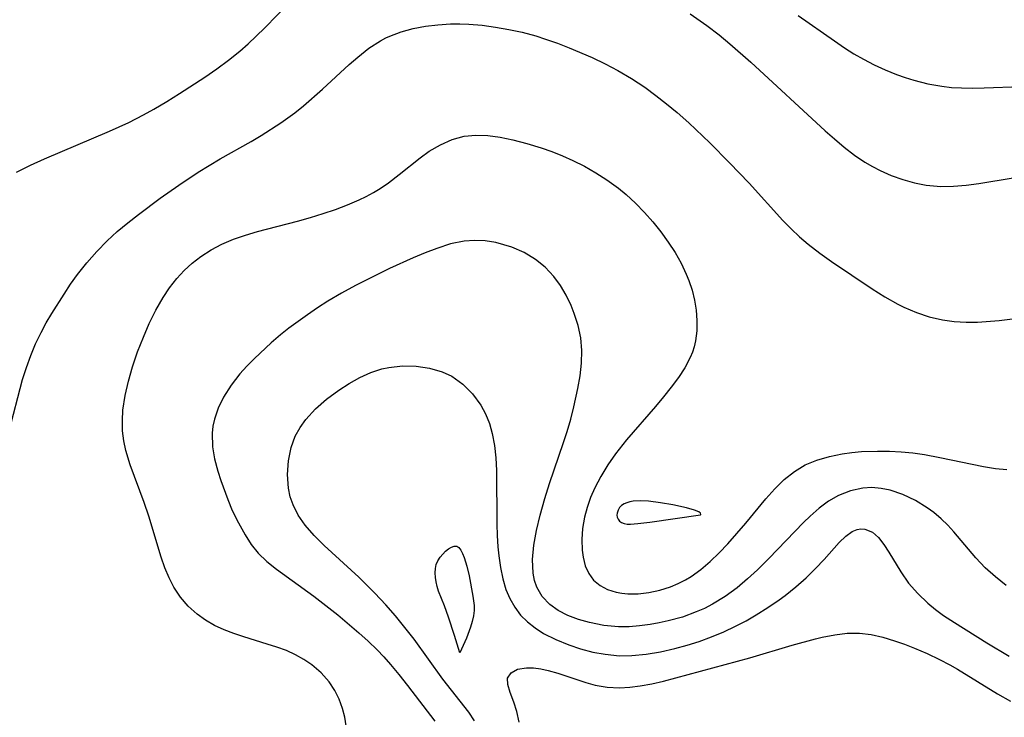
# Model space of a CAD drawing. Header units: metres. Extents: x 1073367 to 1082519, y 1569854 to 1574957.
# Tile 962 of 1056: x 1079564 to 1079686, y 1573628 to 1573715. Entities that reach past the tile are written whole.
import ezdxf

# ---------------------------------------------------------------- set-up
doc = ezdxf.new("R2010")
doc.units = ezdxf.units.M
doc.layers.add('CGG_CurvaNivelLidar_v1', color=253, linetype='Continuous', lineweight=30)

msp = doc.modelspace()

# ---------------------------------------------------------------- linework, layer by layer
at = {"layer": 'CGG_CurvaNivelLidar_v1'}
for p, q in [((1079594.1492, 1573713.9256, 72.5), (1079597.3931, 1573717.2501, 72.5)), ((1079647.221, 1573715.7183, 72.5), (1079649.2895, 1573714.2676, 72.5)), ((1079660.6743, 1573715.5219, 73), (1079665.2016, 1573712.3598, 73)), ((1079592.1264, 1573711.9997, 72.5), (1079594.1492, 1573713.9256, 72.5)), ((1079609.7802, 1573712.9631, 72), (1079611.2036, 1573713.498, 72)), ((1079611.2036, 1573713.498, 72), (1079612.6852, 1573713.8995, 72)), ((1079612.6852, 1573713.8995, 72), (1079614.2108, 1573714.1879, 72)), ((1079614.2108, 1573714.1879, 72), (1079615.769, 1573714.3762, 72)), ((1079615.769, 1573714.3762, 72), (1079617.3503, 1573714.4704, 72)), ((1079617.3503, 1573714.4704, 72), (1079618.5062, 1573714.4801, 72)), ((1079618.5062, 1573714.4801, 72), (1079619.6405, 1573714.4419, 72)), ((1079619.6405, 1573714.4419, 72), (1079621.2997, 1573714.3066, 72)), ((1079621.2997, 1573714.3066, 72), (1079622.9594, 1573714.0888, 72)), ((1079622.9594, 1573714.0888, 72), (1079624.6148, 1573713.7972, 72)), ((1079624.6148, 1573713.7972, 72), (1079626.2609, 1573713.4346, 72)), ((1079626.2609, 1573713.4346, 72), (1079627.9969, 1573712.9676, 72)), ((1079649.2895, 1573714.2676, 72.5), (1079650.8294, 1573713.0993, 72.5)), ((1079607.1618, 1573711.4328, 72), (1079608.6238, 1573712.3812, 72)), ((1079608.6238, 1573712.3812, 72), (1079609.2909, 1573712.7354, 72)), ((1079609.2909, 1573712.7354, 72), (1079609.7802, 1573712.9631, 72)), ((1079627.9969, 1573712.9676, 72), (1079629.1926, 1573712.5914, 72)), ((1079629.1926, 1573712.5914, 72), (1079630.6634, 1573712.0721, 72)), ((1079630.6634, 1573712.0721, 72), (1079632.1188, 1573711.5062, 72)), ((1079650.8294, 1573713.0993, 72.5), (1079652.1693, 1573712.0042, 72.5)), ((1079665.2016, 1573712.3598, 73), (1079666.4782, 1573711.4974, 73)), ((1079589.6748, 1573709.9441, 72.5), (1079591.0777, 1573711.0814, 72.5)), ((1079591.0777, 1573711.0814, 72.5), (1079592.1264, 1573711.9997, 72.5)), ((1079605.7671, 1573710.3408, 72), (1079607.1618, 1573711.4328, 72)), ((1079632.1188, 1573711.5062, 72), (1079634.9864, 1573710.2698, 72)), ((1079652.1693, 1573712.0042, 72.5), (1079654.7767, 1573709.7168, 72.5)), ((1079666.4782, 1573711.4974, 73), (1079667.6463, 1573710.7566, 73)), ((1079588.2276, 1573708.8665, 72.5), (1079589.6748, 1573709.9441, 72.5)), ((1079604.7054, 1573709.4195, 72), (1079605.7671, 1573710.3408, 72)), ((1079634.9864, 1573710.2698, 72), (1079636.6165, 1573709.4994, 72)), ((1079654.7767, 1573709.7168, 72.5), (1079664.0566, 1573701.1413, 72.5)), ((1079667.6463, 1573710.7566, 73), (1079668.8372, 1573710.0626, 73)), ((1079668.8372, 1573710.0626, 73), (1079670.1764, 1573709.3653, 73)), ((1079586.7041, 1573707.8182, 72.5), (1079588.2276, 1573708.8665, 72.5)), ((1079601.3654, 1573706.3321, 72), (1079604.7054, 1573709.4195, 72)), ((1079636.6165, 1573709.4994, 72), (1079638.2132, 1573708.6688, 72)), ((1079638.2132, 1573708.6688, 72), (1079639.9118, 1573707.6643, 72)), ((1079670.1764, 1573709.3653, 73), (1079671.5445, 1573708.7357, 73)), ((1079671.5445, 1573708.7357, 73), (1079672.9374, 1573708.1729, 73)), ((1079583.5707, 1573705.7877, 72.5), (1079586.7041, 1573707.8182, 72.5)), ((1079639.9118, 1573707.6643, 72), (1079641.5579, 1573706.5697, 72)), ((1079672.9374, 1573708.1729, 73), (1079674.0108, 1573707.7913, 73)), ((1079674.0108, 1573707.7913, 73), (1079675.0955, 1573707.4513, 73)), ((1079675.0955, 1573707.4513, 73), (1079676.8417, 1573707.004, 73)), ((1079599.0066, 1573704.2521, 72), (1079601.3654, 1573706.3321, 72)), ((1079641.5579, 1573706.5697, 72), (1079642.9325, 1573705.567, 72)), ((1079676.8417, 1573707.004, 73), (1079678.6133, 1573706.6902, 73)), ((1079678.6133, 1573706.6902, 73), (1079679.8208, 1573706.5645, 73)), ((1079679.8208, 1573706.5645, 73), (1079681.038, 1573706.4982, 73)), ((1079681.038, 1573706.4982, 73), (1079682.4468, 1573706.4783, 73)), ((1079682.4468, 1573706.4783, 73), (1079683.8639, 1573706.5001, 73)), ((1079683.8639, 1573706.5001, 73), (1079688.5, 1573706.6604, 73)), ((1079580.35, 1573703.8354, 72.5), (1079581.9712, 1573704.793, 72.5)), ((1079581.9712, 1573704.793, 72.5), (1079583.5707, 1573705.7877, 72.5)), ((1079642.9325, 1573705.567, 72), (1079644.2747, 1573704.516, 72)), ((1079579.0723, 1573703.1283, 72.5), (1079580.35, 1573703.8354, 72.5)), ((1079597.9234, 1573703.3852, 72), (1079599.0066, 1573704.2521, 72)), ((1079644.2747, 1573704.516, 72), (1079645.5872, 1573703.4233, 72)), ((1079577.2327, 1573702.1929, 72.5), (1079579.0723, 1573703.1283, 72.5)), ((1079596.1869, 1573702.1294, 72), (1079597.9234, 1573703.3852, 72)), ((1079645.5872, 1573703.4233, 72), (1079647.064, 1573702.1193, 72)), ((1079566.7221, 1573697.6489, 72.5), (1079574.829, 1573701.098, 72.5)), ((1079574.829, 1573701.098, 72.5), (1079577.2327, 1573702.1929, 72.5)), ((1079593.7365, 1573700.5461, 72), (1079596.1869, 1573702.1294, 72)), ((1079647.064, 1573702.1193, 72), (1079649.6741, 1573699.6451, 72)), ((1079664.0566, 1573701.1413, 72.5), (1079665.1956, 1573700.1302, 72.5)), ((1079588.6328, 1573697.65, 72), (1079592.4799, 1573699.8008, 72)), ((1079592.4799, 1573699.8008, 72), (1079593.7365, 1573700.5461, 72)), ((1079616.0804, 1573699.4073, 71.5), (1079617.5295, 1573700.0534, 71.5)), ((1079617.5295, 1573700.0534, 71.5), (1079619.0323, 1573700.4712, 71.5)), ((1079619.0323, 1573700.4712, 71.5), (1079620.4849, 1573700.616, 71.5)), ((1079620.4849, 1573700.616, 71.5), (1079621.9973, 1573700.5563, 71.5)), ((1079621.9973, 1573700.5563, 71.5), (1079623.5404, 1573700.3411, 71.5)), ((1079623.5404, 1573700.3411, 71.5), (1079625.1082, 1573700.0138, 71.5)), ((1079625.1082, 1573700.0138, 71.5), (1079626.8682, 1573699.5571, 71.5)), ((1079665.1956, 1573700.1302, 72.5), (1079666.4309, 1573699.0919, 72.5)), ((1079613.5561, 1573697.7926, 71.5), (1079614.6836, 1573698.5858, 71.5)), ((1079614.6836, 1573698.5858, 71.5), (1079616.0804, 1573699.4073, 71.5)), ((1079626.8682, 1573699.5571, 71.5), (1079628.6365, 1573699.014, 71.5)), ((1079628.6365, 1573699.014, 71.5), (1079629.967, 1573698.5471, 71.5)), ((1079629.967, 1573698.5471, 71.5), (1079631.2865, 1573698.0285, 71.5)), ((1079649.6741, 1573699.6451, 72), (1079652.1341, 1573697.1622, 72)), ((1079666.4309, 1573699.0919, 72.5), (1079667.6969, 1573698.1155, 72.5)), ((1079564.9636, 1573696.849, 72.5), (1079566.7221, 1573697.6489, 72.5)), ((1079585.8828, 1573695.9919, 72), (1079588.6328, 1573697.65, 72)), ((1079610.9509, 1573695.7044, 71.5), (1079613.5561, 1573697.7926, 71.5)), ((1079631.2865, 1573698.0285, 71.5), (1079632.5877, 1573697.4526, 71.5)), ((1079632.5877, 1573697.4526, 71.5), (1079634.0384, 1573696.7208, 71.5)), ((1079667.6969, 1573698.1155, 72.5), (1079669.0064, 1573697.2251, 72.5)), ((1079563.2148, 1573695.9845, 72.5), (1079564.9636, 1573696.849, 72.5)), ((1079634.0384, 1573696.7208, 71.5), (1079635.4518, 1573695.9135, 71.5)), ((1079652.1341, 1573697.1622, 72), (1079654.5693, 1573694.5941, 72)), ((1079669.0064, 1573697.2251, 72.5), (1079669.9361, 1573696.6771, 72.5)), ((1079669.9361, 1573696.6771, 72.5), (1079670.8905, 1573696.1826, 72.5)), ((1079670.8905, 1573696.1826, 72.5), (1079672.2848, 1573695.5712, 72.5)), ((1079583.4494, 1573694.3766, 72), (1079585.8828, 1573695.9919, 72)), ((1079609.6094, 1573694.671, 71.5), (1079610.9509, 1573695.7044, 71.5)), ((1079635.4518, 1573695.9135, 71.5), (1079636.8228, 1573695.0353, 71.5)), ((1079636.8228, 1573695.0353, 71.5), (1079638.2706, 1573693.9844, 71.5)), ((1079672.2848, 1573695.5712, 72.5), (1079673.7147, 1573695.0652, 72.5)), ((1079673.7147, 1573695.0652, 72.5), (1079675.1725, 1573694.666, 72.5)), ((1079683.2062, 1573694.5845, 72.5), (1079687.4737, 1573695.2845, 72.5)), ((1079581.1458, 1573692.7475, 72), (1079583.4494, 1573694.3766, 72)), ((1079607.7199, 1573693.4411, 71.5), (1079608.5825, 1573693.9665, 71.5)), ((1079608.5825, 1573693.9665, 71.5), (1079609.6094, 1573694.671, 71.5)), ((1079638.2706, 1573693.9844, 71.5), (1079639.2393, 1573693.1863, 71.5)), ((1079654.5693, 1573694.5941, 72), (1079658.7926, 1573689.9743, 72)), ((1079675.1725, 1573694.666, 72.5), (1079676.6522, 1573694.3818, 72.5)), ((1079676.6522, 1573694.3818, 72.5), (1079678.4568, 1573694.2118, 72.5)), ((1079678.4568, 1573694.2118, 72.5), (1079680.0523, 1573694.2316, 72.5)), ((1079680.0523, 1573694.2316, 72.5), (1079681.6239, 1573694.3697, 72.5)), ((1079681.6239, 1573694.3697, 72.5), (1079683.2062, 1573694.5845, 72.5)), ((1079578.4372, 1573690.7215, 72), (1079581.1458, 1573692.7475, 72)), ((1079604.4822, 1573691.894, 71.5), (1079605.9342, 1573692.5204, 71.5)), ((1079605.9342, 1573692.5204, 71.5), (1079606.8395, 1573692.9626, 71.5)), ((1079606.8395, 1573692.9626, 71.5), (1079607.7199, 1573693.4411, 71.5)), ((1079639.2393, 1573693.1863, 71.5), (1079640.4087, 1573692.1074, 71.5)), ((1079601.4677, 1573690.8166, 71.5), (1079602.99, 1573691.3304, 71.5)), ((1079602.99, 1573691.3304, 71.5), (1079604.4822, 1573691.894, 71.5)), ((1079640.4087, 1573692.1074, 71.5), (1079641.5177, 1573690.9659, 71.5)), ((1079577.0965, 1573689.6617, 72), (1079578.4372, 1573690.7215, 72)), ((1079598.2599, 1573689.8755, 71.5), (1079599.8718, 1573690.3274, 71.5)), ((1079599.8718, 1573690.3274, 71.5), (1079601.4677, 1573690.8166, 71.5)), ((1079641.5177, 1573690.9659, 71.5), (1079642.569, 1573689.7729, 71.5)), ((1079658.7926, 1573689.9743, 72), (1079659.8107, 1573688.9364, 72)), ((1079575.7909, 1573688.568, 72), (1079577.0965, 1573689.6617, 72)), ((1079593.2939, 1573688.5857, 71.5), (1079598.2599, 1573689.8755, 71.5)), ((1079642.569, 1573689.7729, 71.5), (1079643.5608, 1573688.5363, 71.5)), ((1079659.8107, 1573688.9364, 72), (1079660.8604, 1573687.9381, 72)), ((1079574.5357, 1573687.4252, 72), (1079575.7909, 1573688.568, 72)), ((1079588.847, 1573687.0117, 71.5), (1079590.2811, 1573687.6199, 71.5)), ((1079590.2811, 1573687.6199, 71.5), (1079591.7687, 1573688.1349, 71.5)), ((1079591.7687, 1573688.1349, 71.5), (1079593.2939, 1573688.5857, 71.5)), ((1079643.5608, 1573688.5363, 71.5), (1079644.4977, 1573687.2459, 71.5)), ((1079660.8604, 1573687.9381, 72), (1079661.9482, 1573686.9892, 72)), ((1079573.2302, 1573686.097, 72), (1079574.5357, 1573687.4252, 72)), ((1079586.2115, 1573685.4582, 71.5), (1079587.4926, 1573686.2908, 71.5)), ((1079587.4926, 1573686.2908, 71.5), (1079588.847, 1573687.0117, 71.5)), ((1079615.6281, 1573686.4759, 71), (1079614.1729, 1573685.9154, 71)), ((1079617.3324, 1573687.0338, 71), (1079615.6281, 1573686.4759, 71)), ((1079619.0355, 1573687.3929, 71), (1079617.3324, 1573687.0338, 71)), ((1079620.3525, 1573687.4781, 71), (1079619.0355, 1573687.3929, 71)), ((1079621.6722, 1573687.4063, 71), (1079620.3525, 1573687.4781, 71)), ((1079622.983, 1573687.1954, 71), (1079621.6722, 1573687.4063, 71)), ((1079623.9945, 1573686.9413, 71), (1079622.983, 1573687.1954, 71)), ((1079624.9868, 1573686.6142, 71), (1079623.9945, 1573686.9413, 71)), ((1079626.506, 1573685.9496, 71), (1079624.9868, 1573686.6142, 71)), ((1079644.4977, 1573687.2459, 71.5), (1079645.3353, 1573685.957, 71.5)), ((1079661.9482, 1573686.9892, 72), (1079663.3679, 1573685.8795, 72)), ((1079572.002, 1573684.699, 72), (1079573.2302, 1573686.097, 72)), ((1079585.14, 1573684.6319, 71.5), (1079586.2115, 1573685.4582, 71.5)), ((1079612.7041, 1573685.2999, 71), (1079609.7444, 1573683.9545, 71)), ((1079614.1729, 1573685.9154, 71), (1079612.7041, 1573685.2999, 71)), ((1079627.9254, 1573685.0998, 71), (1079626.506, 1573685.9496, 71)), ((1079629.127, 1573684.1296, 71), (1079627.9254, 1573685.0998, 71)), ((1079645.3353, 1573685.957, 71.5), (1079646.0875, 1573684.6353, 71.5)), ((1079663.3679, 1573685.8795, 72), (1079664.8347, 1573684.833, 72)), ((1079570.8515, 1573683.2376, 72), (1079572.002, 1573684.699, 72)), ((1079584.138, 1573683.7257, 71.5), (1079585.14, 1573684.6319, 71.5)), ((1079609.7444, 1573683.9545, 71), (1079607.2384, 1573682.7334, 71)), ((1079630.2094, 1573682.9827, 71), (1079629.127, 1573684.1296, 71)), ((1079646.0875, 1573684.6353, 71.5), (1079646.7352, 1573683.2801, 71.5)), ((1079664.8347, 1573684.833, 72), (1079669.8951, 1573681.4417, 72)), ((1079569.9832, 1573682.0214, 72), (1079570.8515, 1573683.2376, 72)), ((1079582.3185, 1573681.5806, 71.5), (1079583.2158, 1573682.7382, 71.5)), ((1079583.2158, 1573682.7382, 71.5), (1079584.138, 1573683.7257, 71.5)), ((1079607.2384, 1573682.7334, 71), (1079605.4849, 1573681.8328, 71)), ((1079631.0363, 1573681.8589, 71), (1079630.2094, 1573682.9827, 71)), ((1079646.7352, 1573683.2801, 71.5), (1079647.0567, 1573682.4712, 71.5)), ((1079569.1566, 1573680.7864, 72), (1079569.9832, 1573682.0214, 72)), ((1079581.5071, 1573680.3449, 71.5), (1079582.3185, 1573681.5806, 71.5)), ((1079605.4849, 1573681.8328, 71), (1079603.7512, 1573680.8907, 71)), ((1079631.7548, 1573680.6494, 71), (1079631.0363, 1573681.8589, 71)), ((1079647.0567, 1573682.4712, 71.5), (1079647.4528, 1573681.2547, 71.5)), ((1079669.8951, 1573681.4417, 72), (1079671.4943, 1573680.434, 72)), ((1079567.6374, 1573678.3668, 72), (1079569.1566, 1573680.7864, 72)), ((1079580.6081, 1573678.7587, 71.5), (1079581.5071, 1573680.3449, 71.5)), ((1079603.7512, 1573680.8907, 71), (1079602.0511, 1573679.8921, 71)), ((1079632.3712, 1573679.3744, 71), (1079631.7548, 1573680.6494, 71)), ((1079647.4528, 1573681.2547, 71.5), (1079647.7544, 1573680.0256, 71.5)), ((1079671.4943, 1573680.434, 72), (1079673.1262, 1573679.5095, 72)), ((1079600.7612, 1573679.0675, 71), (1079599.4977, 1573678.2067, 71)), ((1079602.0511, 1573679.8921, 71), (1079600.7612, 1573679.0675, 71)), ((1079632.7715, 1573678.3734, 71), (1079632.3712, 1573679.3744, 71)), ((1079647.7544, 1573680.0256, 71.5), (1079647.9606, 1573678.7928, 71.5)), ((1079673.1262, 1573679.5095, 72), (1079673.8661, 1573679.1381, 72)), ((1079673.8661, 1573679.1381, 72), (1079675.4253, 1573678.4699, 72)), ((1079566.9458, 1573677.1855, 72), (1079567.6374, 1573678.3668, 72)), ((1079579.7905, 1573677.1083, 71.5), (1079580.6081, 1573678.7587, 71.5)), ((1079599.4977, 1573678.2067, 71), (1079597.1821, 1573676.5131, 71)), ((1079633.2494, 1573676.8636, 71), (1079632.7715, 1573678.3734, 71)), ((1079647.9606, 1573678.7928, 71.5), (1079648.0687, 1573677.4978, 71.5)), ((1079675.4253, 1573678.4699, 72), (1079677.0283, 1573677.9384, 72)), ((1079677.0283, 1573677.9384, 72), (1079678.669, 1573677.5579, 72)), ((1079685.757, 1573677.49, 72), (1079688.4178, 1573677.8177, 72)), ((1079566.2933, 1573675.984, 72), (1079566.9458, 1573677.1855, 72)), ((1079579.0438, 1573675.4119, 71.5), (1079579.7905, 1573677.1083, 71.5)), ((1079597.1821, 1573676.5131, 71), (1079596.1324, 1573675.6835, 71)), ((1079633.5795, 1573675.3189, 71), (1079633.2494, 1573676.8636, 71)), ((1079648.0687, 1573677.4978, 71.5), (1079648.0532, 1573676.2181, 71.5)), ((1079678.669, 1573677.5579, 72), (1079680.1476, 1573677.3596, 72)), ((1079680.1476, 1573677.3596, 72), (1079681.6448, 1573677.2804, 72)), ((1079681.6448, 1573677.2804, 72), (1079683.0342, 1573677.2986, 72)), ((1079683.0342, 1573677.2986, 72), (1079685.757, 1573677.49, 72)), ((1079565.609, 1573674.5765, 72), (1079566.2933, 1573675.984, 72)), ((1079578.3253, 1573673.5725, 71.5), (1079579.0438, 1573675.4119, 71.5)), ((1079596.1324, 1573675.6835, 71), (1079594.9707, 1573674.6968, 71)), ((1079633.7333, 1573673.7486, 71), (1079633.5795, 1573675.3189, 71)), ((1079648.0532, 1573676.2181, 71.5), (1079647.897, 1573674.9645, 71.5)), ((1079565.0007, 1573673.1338, 72), (1079565.609, 1573674.5765, 72)), ((1079594.9707, 1573674.6968, 71), (1079592.883, 1573672.7558, 71)), ((1079647.7201, 1573674.2073, 71.5), (1079647.4991, 1573673.5286, 71.5)), ((1079647.897, 1573674.9645, 71.5), (1079647.7201, 1573674.2073, 71.5)), ((1079564.4669, 1573671.639, 72), (1079565.0007, 1573673.1338, 72)), ((1079577.6919, 1573671.7116, 71.5), (1079578.3253, 1573673.5725, 71.5)), ((1079592.883, 1573672.7558, 71), (1079591.9578, 1573671.8102, 71)), ((1079633.6923, 1573672.1795, 71), (1079633.7333, 1573673.7486, 71)), ((1079647.2177, 1573672.8531, 71.5), (1079646.5542, 1573671.5967, 71.5)), ((1079647.4991, 1573673.5286, 71.5), (1079647.2177, 1573672.8531, 71.5)), ((1079563.9982, 1573670.1171, 72), (1079564.4669, 1573671.639, 72)), ((1079577.1766, 1573669.9169, 71.5), (1079577.6919, 1573671.7116, 71.5)), ((1079591.9578, 1573671.8102, 71), (1079591.088, 1573670.8356, 71)), ((1079608.7935, 1573671.4556, 70.5), (1079609.6444, 1573671.6445, 70.5)), ((1079609.6444, 1573671.6445, 70.5), (1079611.3482, 1573671.8341, 70.5)), ((1079611.3482, 1573671.8341, 70.5), (1079613.0515, 1573671.8016, 70.5)), ((1079613.0515, 1573671.8016, 70.5), (1079614.7178, 1573671.5559, 70.5)), ((1079614.7178, 1573671.5559, 70.5), (1079616.3074, 1573671.0866, 70.5)), ((1079633.5042, 1573670.5938, 71), (1079633.6923, 1573672.1795, 71)), ((1079646.5542, 1573671.5967, 71.5), (1079645.7577, 1573670.3672, 71.5)), ((1079591.088, 1573670.8356, 71), (1079589.9849, 1573669.4045, 71)), ((1079604.6944, 1573669.624, 70.5), (1079606.022, 1573670.3654, 70.5)), ((1079606.022, 1573670.3654, 70.5), (1079607.3887, 1573670.988, 70.5)), ((1079607.3887, 1573670.988, 70.5), (1079608.7935, 1573671.4556, 70.5)), ((1079616.3074, 1573671.0866, 70.5), (1079617.5011, 1573670.5277, 70.5)), ((1079617.5011, 1573670.5277, 70.5), (1079618.8878, 1573669.5562, 70.5)), ((1079633.2232, 1573668.9915, 71), (1079633.5042, 1573670.5938, 71)), ((1079645.7577, 1573670.3672, 71.5), (1079644.8621, 1573669.1569, 71.5)), ((1079562.2551, 1573663.5493, 72), (1079563.9982, 1573670.1171, 72)), ((1079576.7714, 1573668.1161, 71.5), (1079577.1766, 1573669.9169, 71.5)), ((1079589.9849, 1573669.4045, 71), (1079589.0458, 1573667.9097, 71)), ((1079603.41, 1573668.7922, 70.5), (1079604.6944, 1573669.624, 70.5)), ((1079618.8878, 1573669.5562, 70.5), (1079620.0968, 1573668.3451, 70.5)), ((1079644.8621, 1573669.1569, 71.5), (1079643.8953, 1573667.959, 71.5)), ((1079576.5083, 1573666.3151, 71.5), (1079576.7714, 1573668.1161, 71.5)), ((1079589.0458, 1573667.9097, 71), (1079588.3892, 1573666.5667, 71)), ((1079601.882, 1573667.6561, 70.5), (1079603.41, 1573668.7922, 70.5)), ((1079620.0968, 1573668.3451, 70.5), (1079621.1127, 1573666.9376, 70.5)), ((1079632.7263, 1573666.7051, 71), (1079633.2232, 1573668.9915, 71)), ((1079643.8953, 1573667.959, 71.5), (1079642.8834, 1573666.7701, 71.5)), ((1079600.5126, 1573666.4544, 70.5), (1079601.882, 1573667.6561, 70.5)), ((1079621.1127, 1573666.9376, 70.5), (1079621.7067, 1573665.8285, 70.5)), ((1079632.3271, 1573665.1705, 71), (1079632.7263, 1573666.7051, 71)), ((1079642.8834, 1573666.7701, 71.5), (1079639.2758, 1573662.5984, 71.5)), ((1079576.4303, 1573665.0092, 71.5), (1079576.5083, 1573666.3151, 71.5)), ((1079588.3892, 1573666.5667, 71), (1079587.9092, 1573665.1869, 71)), ((1079599.3068, 1573665.1477, 70.5), (1079600.5126, 1573666.4544, 70.5)), ((1079621.7067, 1573665.8285, 70.5), (1079622.188, 1573664.6476, 70.5)), ((1079576.466, 1573663.7104, 71.5), (1079576.4303, 1573665.0092, 71.5)), ((1079587.7167, 1573664.3196, 71), (1079587.6126, 1573663.4427, 71)), ((1079587.9092, 1573665.1869, 71), (1079587.7167, 1573664.3196, 71)), ((1079598.5851, 1573664.1478, 70.5), (1079599.3068, 1573665.1477, 70.5)), ((1079622.188, 1573664.6476, 70.5), (1079622.5534, 1573663.4069, 70.5)), ((1079631.8746, 1573663.6371, 71), (1079632.3271, 1573665.1705, 71)), ((1079576.6154, 1573662.4944, 71.5), (1079576.466, 1573663.7104, 71.5)), ((1079587.6126, 1573663.4427, 71), (1079587.666, 1573661.7224, 71)), ((1079597.4804, 1573661.6655, 70.5), (1079597.9878, 1573663.053, 70.5)), ((1079597.9878, 1573663.053, 70.5), (1079598.5851, 1573664.1478, 70.5)), ((1079622.5534, 1573663.4069, 70.5), (1079622.8315, 1573661.9121, 70.5)), ((1079631.4321, 1573662.2846, 71), (1079631.8746, 1573663.6371, 71)), ((1079576.8661, 1573661.2906, 71.5), (1079576.6154, 1573662.4944, 71.5)), ((1079587.666, 1573661.7224, 71), (1079587.9255, 1573660.2162, 71)), ((1079622.8315, 1573661.9121, 70.5), (1079622.9905, 1573660.3667, 70.5)), ((1079629.701, 1573657.1704, 71), (1079631.4321, 1573662.2846, 71)), ((1079639.2758, 1573662.5984, 71.5), (1079637.9147, 1573660.8471, 71.5)), ((1079577.3963, 1573659.4984, 71.5), (1079576.8661, 1573661.2906, 71.5)), ((1079597.1257, 1573659.985, 70.5), (1079597.4804, 1573661.6655, 70.5)), ((1079637.9147, 1573660.8471, 71.5), (1079636.9626, 1573659.4675, 71.5)), ((1079663.029, 1573660.0869, 71.5), (1079664.5776, 1573660.5308, 71.5)), ((1079664.5776, 1573660.5308, 71.5), (1079666.1866, 1573660.8487, 71.5)), ((1079666.1866, 1573660.8487, 71.5), (1079667.3813, 1573661.0196, 71.5)), ((1079667.3813, 1573661.0196, 71.5), (1079668.594, 1573661.1358, 71.5)), ((1079668.594, 1573661.1358, 71.5), (1079670.5968, 1573661.1999, 71.5)), ((1079670.5968, 1573661.1999, 71.5), (1079672.052, 1573661.1746, 71.5)), ((1079672.052, 1573661.1746, 71.5), (1079673.5128, 1573661.0967, 71.5)), ((1079673.5128, 1573661.0967, 71.5), (1079674.9728, 1573660.9639, 71.5)), ((1079674.9728, 1573660.9639, 71.5), (1079676.4253, 1573660.7716, 71.5)), ((1079676.4253, 1573660.7716, 71.5), (1079678.3509, 1573660.4217, 71.5)), ((1079579.133, 1573654.7867, 71.5), (1079577.3963, 1573659.4984, 71.5)), ((1079587.9255, 1573660.2162, 71), (1079588.3224, 1573658.7015, 71)), ((1079597.007, 1573658.2699, 70.5), (1079597.1257, 1573659.985, 70.5)), ((1079622.9905, 1573660.3667, 70.5), (1079623.0701, 1573658.785, 70.5)), ((1079636.9626, 1573659.4675, 71.5), (1079636.0966, 1573658.0512, 71.5)), ((1079660.2161, 1573658.6468, 71.5), (1079661.5647, 1573659.4689, 71.5)), ((1079661.5647, 1573659.4689, 71.5), (1079663.029, 1573660.0869, 71.5)), ((1079678.3509, 1573660.4217, 71.5), (1079683.7842, 1573659.2695, 71.5)), ((1079683.7842, 1573659.2695, 71.5), (1079685.2738, 1573659.0301, 71.5)), ((1079588.3224, 1573658.7015, 71), (1079588.6963, 1573657.5223, 71)), ((1079597.141, 1573656.5623, 70.5), (1079597.007, 1573658.2699, 70.5)), ((1079623.0701, 1573658.785, 70.5), (1079623.1218, 1573652.0988, 70.5)), ((1079636.0966, 1573658.0512, 71.5), (1079635.3359, 1573656.6017, 71.5)), ((1079658.9572, 1573657.6491, 71.5), (1079660.2161, 1573658.6468, 71.5)), ((1079685.2738, 1573659.0301, 71.5), (1079686.7184, 1573658.916, 71.5)), ((1079588.6963, 1573657.5223, 71), (1079589.5635, 1573655.1774, 71)), ((1079629.111, 1573655.2906, 71), (1079629.701, 1573657.1704, 71)), ((1079657.7618, 1573656.5076, 71.5), (1079658.9572, 1573657.6491, 71.5)), ((1079597.3697, 1573655.5104, 70.5), (1079597.141, 1573656.5623, 70.5)), ((1079635.3359, 1573656.6017, 71.5), (1079634.8101, 1573655.3996, 71.5)), ((1079656.6342, 1573655.2627, 71.5), (1079657.7618, 1573656.5076, 71.5)), ((1079665.7002, 1573655.6605, 71), (1079664.4837, 1573654.945, 71)), ((1079667.2015, 1573656.264, 71), (1079665.7002, 1573655.6605, 71)), ((1079668.7593, 1573656.5899, 71), (1079667.2015, 1573656.264, 71)), ((1079669.8896, 1573656.6418, 71), (1079668.7593, 1573656.5899, 71)), ((1079671.0244, 1573656.5524, 71), (1079669.8896, 1573656.6418, 71)), ((1079672.1528, 1573656.3319, 71), (1079671.0244, 1573656.5524, 71)), ((1079673.7519, 1573655.8008, 71), (1079672.1528, 1573656.3319, 71)), ((1079675.3014, 1573655.06, 71), (1079673.7519, 1573655.8008, 71)), ((1079579.7207, 1573653.0941, 71.5), (1079579.133, 1573654.7867, 71.5)), ((1079589.5635, 1573655.1774, 71), (1079590.1381, 1573653.8117, 71)), ((1079597.7159, 1573654.4884, 70.5), (1079597.3697, 1573655.5104, 70.5)), ((1079598.3565, 1573653.2039, 70.5), (1079597.7159, 1573654.4884, 70.5)), ((1079628.5164, 1573653.1915, 71), (1079629.111, 1573655.2906, 71)), ((1079634.8101, 1573655.3996, 71.5), (1079634.3777, 1573654.1845, 71.5)), ((1079638.6786, 1573654.4053, 72), (1079638.4217, 1573654.1471, 72)), ((1079638.9796, 1573654.6061, 72), (1079638.6786, 1573654.4053, 72)), ((1079639.3235, 1573654.7648, 72), (1079638.9796, 1573654.6061, 72)), ((1079639.6994, 1573654.884, 72), (1079639.3235, 1573654.7648, 72)), ((1079640.0988, 1573654.9639, 72), (1079639.6994, 1573654.884, 72)), ((1079641.0478, 1573655.0112, 72), (1079640.0988, 1573654.9639, 72)), ((1079642.0364, 1573654.9429, 72), (1079641.0478, 1573655.0112, 72)), ((1079643.5415, 1573654.7406, 72), (1079642.0364, 1573654.9429, 72)), ((1079645.0502, 1573654.4934, 72), (1079643.5415, 1573654.7406, 72)), ((1079646.7444, 1573654.1321, 72), (1079645.0502, 1573654.4934, 72)), ((1079654.143, 1573652.2073, 71.5), (1079656.6342, 1573655.2627, 71.5)), ((1079664.4837, 1573654.945, 71), (1079663.3193, 1573654.0796, 71)), ((1079676.7845, 1573654.145, 71), (1079675.3014, 1573655.06, 71)), ((1079590.1381, 1573653.8117, 71), (1079590.8947, 1573652.2376, 71)), ((1079599.2121, 1573651.9718, 70.5), (1079598.3565, 1573653.2039, 70.5)), ((1079628.0673, 1573651.304, 71), (1079628.5164, 1573653.1915, 71)), ((1079634.3777, 1573654.1845, 71.5), (1079634.0491, 1573652.9642, 71.5)), ((1079638.104, 1573653.4646, 72), (1079638.0876, 1573653.2149, 72)), ((1079638.0876, 1573653.2149, 72), (1079638.1224, 1573652.9728, 72)), ((1079638.2322, 1573653.8526, 72), (1079638.104, 1573653.4646, 72)), ((1079638.4217, 1573654.1471, 72), (1079638.2322, 1573653.8526, 72)), ((1079642.1766, 1573652.3219, 72), (1079648.5, 1573653.2348, 72)), ((1079647.7462, 1573653.8499, 72), (1079646.7444, 1573654.1321, 72)), ((1079648.295, 1573653.6258, 72), (1079647.7462, 1573653.8499, 72)), ((1079648.5116, 1573653.4417, 72), (1079648.295, 1573653.6258, 72)), ((1079648.5, 1573653.2348, 72), (1079648.547, 1573653.2904, 72)), ((1079648.547, 1573653.2904, 72), (1079648.5116, 1573653.4417, 72)), ((1079663.3193, 1573654.0796, 71), (1079662.1989, 1573653.0985, 71)), ((1079677.6108, 1573653.538, 71), (1079676.7845, 1573654.145, 71)), ((1079678.5218, 1573652.7641, 71), (1079677.6108, 1573653.538, 71)), ((1079581.2797, 1573647.9565, 71.5), (1079579.7207, 1573653.0941, 71.5)), ((1079590.8947, 1573652.2376, 71), (1079591.7275, 1573650.7391, 71)), ((1079600.3441, 1573650.6701, 70.5), (1079599.2121, 1573651.9718, 70.5)), ((1079623.1218, 1573652.0988, 70.5), (1079623.1674, 1573650.6657, 70.5)), ((1079634.0491, 1573652.9642, 71.5), (1079633.8099, 1573651.5535, 71.5)), ((1079638.1224, 1573652.9728, 72), (1079638.2357, 1573652.6954, 72)), ((1079638.2357, 1573652.6954, 72), (1079638.4176, 1573652.4583, 72)), ((1079638.4176, 1573652.4583, 72), (1079638.6608, 1573652.2781, 72)), ((1079638.6608, 1573652.2781, 72), (1079638.9923, 1573652.1603, 72)), ((1079638.9923, 1573652.1603, 72), (1079639.376, 1573652.1086, 72)), ((1079639.376, 1573652.1086, 72), (1079639.7982, 1573652.1008, 72)), ((1079639.7982, 1573652.1008, 72), (1079640.7128, 1573652.1551, 72)), ((1079640.7128, 1573652.1551, 72), (1079642.1766, 1573652.3219, 72)), ((1079653.0405, 1573650.9134, 71.5), (1079654.143, 1573652.2073, 71.5)), ((1079661.3635, 1573652.2864, 71), (1079657.0191, 1573647.8083, 71)), ((1079662.1989, 1573653.0985, 71), (1079661.3635, 1573652.2864, 71)), ((1079679.3321, 1573651.9658, 71), (1079678.5218, 1573652.7641, 71)), ((1079680.1026, 1573651.1178, 71), (1079679.3321, 1573651.9658, 71)), ((1079591.7275, 1573650.7391, 71), (1079592.4873, 1573649.564, 71)), ((1079601.6029, 1573649.4134, 70.5), (1079600.3441, 1573650.6701, 70.5)), ((1079623.1674, 1573650.6657, 70.5), (1079623.2553, 1573649.2498, 70.5)), ((1079627.7405, 1573649.4569, 71), (1079628.0673, 1573651.304, 71)), ((1079633.8099, 1573651.5535, 71.5), (1079633.7158, 1573650.1695, 71.5)), ((1079651.905, 1573649.6439, 71.5), (1079653.0405, 1573650.9134, 71.5)), ((1079666.6122, 1573650.5956, 70.5), (1079667.437, 1573651.1719, 70.5)), ((1079667.437, 1573651.1719, 70.5), (1079668.0348, 1573651.417, 70.5)), ((1079668.0348, 1573651.417, 70.5), (1079668.5066, 1573651.4963, 70.5)), ((1079668.5066, 1573651.4963, 70.5), (1079669.0083, 1573651.4655, 70.5)), ((1079669.0083, 1573651.4655, 70.5), (1079669.9474, 1573651.0717, 70.5)), ((1079669.9474, 1573651.0717, 70.5), (1079670.6867, 1573650.4122, 70.5)), ((1079682.8356, 1573647.8738, 71), (1079680.1026, 1573651.1178, 71)), ((1079592.4873, 1573649.564, 71), (1079593.347, 1573648.488, 71)), ((1079627.5814, 1573647.6731, 71), (1079627.7405, 1573649.4569, 71)), ((1079633.7158, 1573650.1695, 71.5), (1079633.7602, 1573648.8378, 71.5)), ((1079650.8298, 1573648.5127, 71.5), (1079651.905, 1573649.6439, 71.5)), ((1079663.9412, 1573647.7022, 70.5), (1079665.796, 1573649.8129, 70.5)), ((1079665.796, 1573649.8129, 70.5), (1079666.6122, 1573650.5956, 70.5)), ((1079670.6867, 1573650.4122, 70.5), (1079671.3738, 1573649.5314, 70.5)), ((1079671.3738, 1573649.5314, 70.5), (1079671.9809, 1573648.5958, 70.5)), ((1079593.347, 1573648.488, 71), (1079594.4356, 1573647.4486, 71)), ((1079605.8924, 1573645.4622, 70.5), (1079601.6029, 1573649.4134, 70.5)), ((1079616.0495, 1573647.9697, 70), (1079616.3715, 1573648.365, 70)), ((1079616.3715, 1573648.365, 70), (1079616.7225, 1573648.7148, 70)), ((1079616.7225, 1573648.7148, 70), (1079617.0863, 1573649.008, 70)), ((1079617.0863, 1573649.008, 70), (1079617.4485, 1573649.2277, 70)), ((1079617.4485, 1573649.2277, 70), (1079617.7949, 1573649.3497, 70)), ((1079617.7949, 1573649.3497, 70), (1079618.1105, 1573649.3411, 70)), ((1079618.1105, 1573649.3411, 70), (1079618.3943, 1573649.1648, 70)), ((1079618.3943, 1573649.1648, 70), (1079618.6387, 1573648.8494, 70)), ((1079618.6387, 1573648.8494, 70), (1079618.8533, 1573648.4334, 70)), ((1079618.8533, 1573648.4334, 70), (1079619.0452, 1573647.9456, 70)), ((1079623.2553, 1573649.2498, 70.5), (1079623.364, 1573648.1375, 70.5)), ((1079633.7602, 1573648.8378, 71.5), (1079633.8729, 1573647.9788, 71.5)), ((1079649.718, 1573647.4389, 71.5), (1079650.8298, 1573648.5127, 71.5)), ((1079671.9809, 1573648.5958, 70.5), (1079673.4664, 1573646.1465, 70.5)), ((1079581.7378, 1573646.638, 71.5), (1079581.2797, 1573647.9565, 71.5)), ((1079594.4356, 1573647.4486, 71), (1079595.6487, 1573646.4881, 71)), ((1079615.4608, 1573646.5491, 70), (1079615.5729, 1573647.0625, 70)), ((1079615.5729, 1573647.0625, 70), (1079615.7755, 1573647.5349, 70)), ((1079615.7755, 1573647.5349, 70), (1079616.0495, 1573647.9697, 70)), ((1079619.0452, 1573647.9456, 70), (1079619.3795, 1573646.8348, 70)), ((1079623.364, 1573648.1375, 70.5), (1079623.5661, 1573646.6899, 70.5)), ((1079627.6522, 1573645.9833, 71), (1079627.5814, 1573647.6731, 71)), ((1079633.8729, 1573647.9788, 71.5), (1079634.1499, 1573646.9068, 71.5)), ((1079648.5592, 1573646.4492, 71.5), (1079649.718, 1573647.4389, 71.5)), ((1079657.0191, 1573647.8083, 71), (1079655.6094, 1573646.4109, 71)), ((1079662.8585, 1573646.5417, 70.5), (1079663.9412, 1573647.7022, 70.5)), ((1079684.0178, 1573646.6512, 71), (1079682.8356, 1573647.8738, 71)), ((1079582.2436, 1573645.4074, 71.5), (1079581.7378, 1573646.638, 71.5)), ((1079595.6487, 1573646.4881, 71), (1079600.2964, 1573643.0972, 71)), ((1079615.4285, 1573646.0077, 70), (1079615.4608, 1573646.5491, 70)), ((1079615.459, 1573645.4482, 70), (1079615.4285, 1573646.0077, 70)), ((1079619.3795, 1573646.8348, 70), (1079619.6614, 1573645.6286, 70)), ((1079623.5661, 1573646.6899, 70.5), (1079623.8523, 1573645.29, 70.5)), ((1079627.8239, 1573645.0804, 71), (1079627.6522, 1573645.9833, 71)), ((1079634.1499, 1573646.9068, 71.5), (1079634.5827, 1573645.9413, 71.5)), ((1079634.5827, 1573645.9413, 71.5), (1079635.1839, 1573645.1155, 71.5)), ((1079647.341, 1573645.5751, 71.5), (1079648.5592, 1573646.4492, 71.5)), ((1079655.6094, 1573646.4109, 71), (1079654.3673, 1573645.2523, 71)), ((1079661.676, 1573645.3867, 70.5), (1079662.8585, 1573646.5417, 70.5)), ((1079673.4664, 1573646.1465, 70.5), (1079674.4601, 1573644.722, 70.5)), ((1079685.2841, 1573645.5021, 71), (1079684.0178, 1573646.6512, 71)), ((1079582.8397, 1573644.2385, 71.5), (1079582.2436, 1573645.4074, 71.5)), ((1079607.9026, 1573643.5025, 70.5), (1079605.8924, 1573645.4622, 70.5)), ((1079615.5408, 1573644.8785, 70), (1079615.459, 1573645.4482, 70)), ((1079615.6671, 1573644.3053, 70), (1079615.5408, 1573644.8785, 70)), ((1079619.6614, 1573645.6286, 70), (1079620.1036, 1573643.121, 70)), ((1079623.8523, 1573645.29, 70.5), (1079624.2501, 1573643.9536, 70.5)), ((1079628.105, 1573644.2319, 71), (1079627.8239, 1573645.0804, 71)), ((1079635.1839, 1573645.1155, 71.5), (1079635.98, 1573644.4464, 71.5)), ((1079644.7656, 1573644.2784, 71.5), (1079645.7108, 1573644.6781, 71.5)), ((1079645.7108, 1573644.6781, 71.5), (1079646.6325, 1573645.1504, 71.5)), ((1079646.6325, 1573645.1504, 71.5), (1079647.341, 1573645.5751, 71.5)), ((1079654.3673, 1573645.2523, 71), (1079653.078, 1573644.1599, 71)), ((1079660.4019, 1573644.2632, 70.5), (1079661.676, 1573645.3867, 70.5)), ((1079674.4601, 1573644.722, 70.5), (1079675.5861, 1573643.4235, 70.5)), ((1079686.6284, 1573644.4357, 71), (1079685.2841, 1573645.5021, 71)), ((1079583.6644, 1573642.9948, 71.5), (1079582.8397, 1573644.2385, 71.5)), ((1079609.2701, 1573642.0398, 70.5), (1079607.9026, 1573643.5025, 70.5)), ((1079615.8348, 1573643.7344, 70), (1079615.6671, 1573644.3053, 70)), ((1079616.5761, 1573641.8866, 70), (1079615.8348, 1573643.7344, 70)), ((1079624.2501, 1573643.9536, 70.5), (1079624.7367, 1573642.7973, 70.5)), ((1079628.7768, 1573643.0494, 71), (1079628.105, 1573644.2319, 71)), ((1079635.98, 1573644.4464, 71.5), (1079636.929, 1573643.9458, 71.5)), ((1079636.929, 1573643.9458, 71.5), (1079637.9944, 1573643.6034, 71.5)), ((1079637.9944, 1573643.6034, 71.5), (1079638.6916, 1573643.4708, 71.5)), ((1079638.6916, 1573643.4708, 71.5), (1079639.4525, 1573643.3957, 71.5)), ((1079639.4525, 1573643.3957, 71.5), (1079640.7515, 1573643.4023, 71.5)), ((1079640.7515, 1573643.4023, 71.5), (1079642.0858, 1573643.5559, 71.5)), ((1079642.0858, 1573643.5559, 71.5), (1079643.4314, 1573643.848, 71.5)), ((1079643.4314, 1573643.848, 71.5), (1079644.7656, 1573644.2784, 71.5)), ((1079653.078, 1573644.1599, 71), (1079651.5794, 1573643.0636, 71)), ((1079659.0479, 1573643.1972, 70.5), (1079660.4019, 1573644.2632, 70.5)), ((1079675.5861, 1573643.4235, 70.5), (1079676.8672, 1573642.2159, 70.5)), ((1079584.6344, 1573641.8644, 71.5), (1079583.6644, 1573642.9948, 71.5)), ((1079600.2964, 1573643.0972, 71), (1079603.282, 1573640.7647, 71)), ((1079620.1036, 1573643.121, 70), (1079620.2731, 1573641.946, 70)), ((1079624.7367, 1573642.7973, 70.5), (1079625.3448, 1573641.7234, 70.5)), ((1079629.7114, 1573642.0719, 71), (1079628.7768, 1573643.0494, 71)), ((1079630.7687, 1573641.3265, 71), (1079629.7114, 1573642.0719, 71)), ((1079650.0011, 1573642.1028, 71), (1079648.9989, 1573641.5912, 71)), ((1079651.5794, 1573643.0636, 71), (1079650.0011, 1573642.1028, 71)), ((1079656.8989, 1573641.6959, 70.5), (1079658.3053, 1573642.6572, 70.5)), ((1079658.3053, 1573642.6572, 70.5), (1079659.0479, 1573643.1972, 70.5)), ((1079676.8672, 1573642.2159, 70.5), (1079677.8208, 1573641.4455, 70.5)), ((1079585.7407, 1573640.8609, 71.5), (1079584.6344, 1573641.8644, 71.5)), ((1079586.7909, 1573640.1131, 71.5), (1079585.7407, 1573640.8609, 71.5)), ((1079610.4878, 1573640.6413, 70.5), (1079609.2701, 1573642.0398, 70.5)), ((1079617.0973, 1573640.4929, 70), (1079616.5761, 1573641.8866, 70)), ((1079620.2796, 1573641.3125, 70), (1079620.1954, 1573640.6518, 70)), ((1079620.2731, 1573641.946, 70), (1079620.2796, 1573641.3125, 70)), ((1079625.3448, 1573641.7234, 70.5), (1079626.0787, 1573640.7478, 70.5)), ((1079631.9693, 1573640.7116, 71), (1079630.7687, 1573641.3265, 71)), ((1079647.9708, 1573641.1362, 71), (1079646.2472, 1573640.509, 71)), ((1079648.9989, 1573641.5912, 71), (1079647.9708, 1573641.1362, 71)), ((1079655.4483, 1573640.7786, 70.5), (1079656.8989, 1573641.6959, 70.5)), ((1079677.8208, 1573641.4455, 70.5), (1079678.8239, 1573640.7131, 70.5)), ((1079587.921, 1573639.4623, 71.5), (1079586.7909, 1573640.1131, 71.5)), ((1079603.282, 1573640.7647, 71), (1079605.9311, 1573638.5374, 71)), ((1079611.662, 1573639.2077, 70.5), (1079610.4878, 1573640.6413, 70.5)), ((1079617.859, 1573638.1882, 70), (1079617.0973, 1573640.4929, 70)), ((1079620.0369, 1573639.9525, 70), (1079619.8245, 1573639.24, 70)), ((1079620.1954, 1573640.6518, 70), (1079620.0369, 1573639.9525, 70)), ((1079626.0787, 1573640.7478, 70.5), (1079626.9303, 1573639.8938, 70.5)), ((1079626.9303, 1573639.8938, 70.5), (1079627.8893, 1573639.1394, 70.5)), ((1079633.287, 1573640.2098, 71), (1079631.9693, 1573640.7116, 71)), ((1079634.6855, 1573639.8133, 71), (1079633.287, 1573640.2098, 71)), ((1079636.4617, 1573639.4686, 71), (1079634.6855, 1573639.8133, 71)), ((1079643.3615, 1573639.7658, 71), (1079642.2348, 1573639.5667, 71)), ((1079644.4828, 1573640.0132, 71), (1079643.3615, 1573639.7658, 71)), ((1079646.2472, 1573640.509, 71), (1079644.4828, 1573640.0132, 71)), ((1079652.8921, 1573639.3503, 70.5), (1079654.1851, 1573640.0401, 70.5)), ((1079654.1851, 1573640.0401, 70.5), (1079655.4483, 1573640.7786, 70.5)), ((1079678.8239, 1573640.7131, 70.5), (1079680.1797, 1573639.805, 70.5)), ((1079680.1797, 1573639.805, 70.5), (1079684.204, 1573637.3098, 70.5)), ((1079589.1154, 1573638.9013, 71.5), (1079587.921, 1573639.4623, 71.5)), ((1079590.3194, 1573638.4361, 71.5), (1079589.1154, 1573638.9013, 71.5)), ((1079591.5552, 1573638.0254, 71.5), (1079590.3194, 1573638.4361, 71.5)), ((1079605.9311, 1573638.5374, 71), (1079607.0799, 1573637.4992, 71)), ((1079612.7898, 1573637.7445, 70.5), (1079611.662, 1573639.2077, 70.5)), ((1079619.8245, 1573639.24, 70), (1079619.3202, 1573637.8779, 70)), ((1079627.8893, 1573639.1394, 70.5), (1079628.9356, 1573638.4729, 70.5)), ((1079628.9356, 1573638.4729, 70.5), (1079630.468, 1573637.6909, 70.5)), ((1079638.2948, 1573639.2995, 71), (1079636.4617, 1573639.4686, 71)), ((1079639.5997, 1573639.3029, 71), (1079638.2948, 1573639.2995, 71)), ((1079640.9151, 1573639.3965, 71), (1079639.5997, 1573639.3029, 71)), ((1079642.2348, 1573639.5667, 71), (1079640.9151, 1573639.3965, 71)), ((1079649.8954, 1573638.0213, 70.5), (1079651.4101, 1573638.6497, 70.5)), ((1079651.4101, 1573638.6497, 70.5), (1079652.8921, 1573639.3503, 70.5)), ((1079665.2618, 1573638.3007, 70), (1079666.8153, 1573638.4877, 70)), ((1079666.8153, 1573638.4877, 70), (1079668.3506, 1573638.5029, 70)), ((1079668.3506, 1573638.5029, 70), (1079669.802, 1573638.3197, 70)), ((1079594.4986, 1573637.1378, 71.5), (1079591.5552, 1573638.0254, 71.5)), ((1079607.0799, 1573637.4992, 71), (1079608.1867, 1573636.4266, 71)), ((1079616.3821, 1573632.7695, 70.5), (1079612.7898, 1573637.7445, 70.5)), ((1079618.5, 1573636.0348, 70), (1079617.859, 1573638.1882, 70)), ((1079619.3202, 1573637.8779, 70), (1079618.5, 1573636.0348, 70)), ((1079630.468, 1573637.6909, 70.5), (1079632.093, 1573637.0303, 70.5)), ((1079646.8291, 1573636.9851, 70.5), (1079648.3546, 1573637.463, 70.5)), ((1079648.3546, 1573637.463, 70.5), (1079649.8954, 1573638.0213, 70.5)), ((1079659.9196, 1573637.0046, 70), (1079662.8299, 1573637.7956, 70)), ((1079662.8299, 1573637.7956, 70), (1079663.6899, 1573637.9952, 70)), ((1079663.6899, 1573637.9952, 70), (1079665.2618, 1573638.3007, 70)), ((1079669.802, 1573638.3197, 70), (1079671.246, 1573637.9817, 70)), ((1079671.246, 1573637.9817, 70), (1079672.6924, 1573637.5402, 70)), ((1079672.6924, 1573637.5402, 70), (1079673.9427, 1573637.1077, 70)), ((1079684.204, 1573637.3098, 70.5), (1079686.975, 1573635.6385, 70.5)), ((1079595.7016, 1573636.7475, 71.5), (1079594.4986, 1573637.1378, 71.5)), ((1079596.8724, 1573636.3125, 71.5), (1079595.7016, 1573636.7475, 71.5)), ((1079597.9951, 1573635.8093, 71.5), (1079596.8724, 1573636.3125, 71.5)), ((1079608.1867, 1573636.4266, 71), (1079609.0455, 1573635.5257, 71)), ((1079632.093, 1573637.0303, 70.5), (1079633.5651, 1573636.5426, 70.5)), ((1079633.5651, 1573636.5426, 70.5), (1079635.0738, 1573636.1457, 70.5)), ((1079635.0738, 1573636.1457, 70.5), (1079636.6109, 1573635.8567, 70.5)), ((1079641.7297, 1573635.8723, 70.5), (1079643.5114, 1573636.1711, 70.5)), ((1079643.5114, 1573636.1711, 70.5), (1079645.2909, 1573636.5703, 70.5)), ((1079645.2909, 1573636.5703, 70.5), (1079646.8291, 1573636.9851, 70.5)), ((1079654.6419, 1573635.4341, 70), (1079659.9196, 1573637.0046, 70)), ((1079673.9427, 1573637.1077, 70), (1079675.1948, 1573636.6298, 70)), ((1079675.1948, 1573636.6298, 70), (1079676.7604, 1573635.9615, 70)), ((1079676.7604, 1573635.9615, 70), (1079678.3104, 1573635.221, 70)), ((1079599.0592, 1573635.2157, 71.5), (1079597.9951, 1573635.8093, 71.5)), ((1079600.0509, 1573634.5387, 71.5), (1079599.0592, 1573635.2157, 71.5)), ((1079609.0455, 1573635.5257, 71), (1079609.8672, 1573634.6012, 71)), ((1079636.6109, 1573635.8567, 70.5), (1079638.4049, 1573635.6881, 70.5)), ((1079638.4049, 1573635.6881, 70.5), (1079639.9518, 1573635.7021, 70.5)), ((1079639.9518, 1573635.7021, 70.5), (1079641.7297, 1573635.8723, 70.5)), ((1079643.8797, 1573632.5182, 70), (1079654.6419, 1573635.4341, 70)), ((1079678.3104, 1573635.221, 70), (1079679.5922, 1573634.5452, 70)), ((1079601.2267, 1573633.5358, 71.5), (1079600.0509, 1573634.5387, 71.5)), ((1079602.2264, 1573632.4049, 71.5), (1079601.2267, 1573633.5358, 71.5)), ((1079609.8672, 1573634.6012, 71), (1079610.8964, 1573633.358, 71)), ((1079624.4518, 1573632.9007, 70), (1079624.886, 1573633.5432, 70)), ((1079624.886, 1573633.5432, 70), (1079625.7056, 1573633.9847, 70)), ((1079625.7056, 1573633.9847, 70), (1079626.8077, 1573634.1879, 70)), ((1079626.8077, 1573634.1879, 70), (1079627.6687, 1573634.171, 70)), ((1079627.6687, 1573634.171, 70), (1079628.5996, 1573634.0468, 70)), ((1079628.5996, 1573634.0468, 70), (1079629.5055, 1573633.8556, 70)), ((1079629.5055, 1573633.8556, 70), (1079630.7192, 1573633.5206, 70)), ((1079630.7192, 1573633.5206, 70), (1079634.2156, 1573632.3291, 70)), ((1079679.5922, 1573634.5452, 70), (1079680.5517, 1573633.9977, 70)), ((1079680.5517, 1573633.9977, 70), (1079685.5212, 1573630.9199, 70)), ((1079602.9047, 1573631.3572, 71.5), (1079602.2264, 1573632.4049, 71.5)), ((1079610.8964, 1573633.358, 71), (1079611.9797, 1573631.9782, 71)), ((1079619.61, 1573628.6388, 70.5), (1079616.3821, 1573632.7695, 70.5)), ((1079624.4713, 1573632.0799, 70), (1079624.4518, 1573632.9007, 70)), ((1079634.2156, 1573632.3291, 70), (1079635.386, 1573632.0104, 70)), ((1079642.433, 1573632.1778, 70), (1079643.8797, 1573632.5182, 70)), ((1079603.447, 1573630.2439, 71.5), (1079602.9047, 1573631.3572, 71.5)), ((1079611.9797, 1573631.9782, 71), (1079615.3787, 1573627.5019, 71)), ((1079624.7964, 1573631.0841, 70), (1079624.4713, 1573632.0799, 70)), ((1079625.2408, 1573629.9026, 70), (1079624.7964, 1573631.0841, 70)), ((1079635.386, 1573632.0104, 70), (1079636.8792, 1573631.7693, 70)), ((1079636.8792, 1573631.7693, 70), (1079638.4237, 1573631.6964, 70)), ((1079638.4237, 1573631.6964, 70), (1079639.7024, 1573631.7561, 70)), ((1079639.7024, 1573631.7561, 70), (1079640.9943, 1573631.911, 70)), ((1079640.9943, 1573631.911, 70), (1079642.433, 1573632.1778, 70)), ((1079603.8691, 1573629.0912, 71.5), (1079603.447, 1573630.2439, 71.5)), ((1079625.6045, 1573628.7062, 70), (1079625.2408, 1573629.9026, 70)), ((1079685.5212, 1573630.9199, 70), (1079687.1383, 1573630.0096, 70)), ((1079604.1558, 1573628.0148, 71.5), (1079603.8691, 1573629.0912, 71.5)), ((1079620.3373, 1573627.5825, 70.5), (1079619.61, 1573628.6388, 70.5)), ((1079625.8964, 1573627.3938, 70), (1079625.6045, 1573628.7062, 70)), ((1079604.3284, 1573626.9367, 71.5), (1079604.1558, 1573628.0148, 71.5))]:
    msp.add_line(p, q, dxfattribs=at)

doc.saveas('drawing.dxf')
